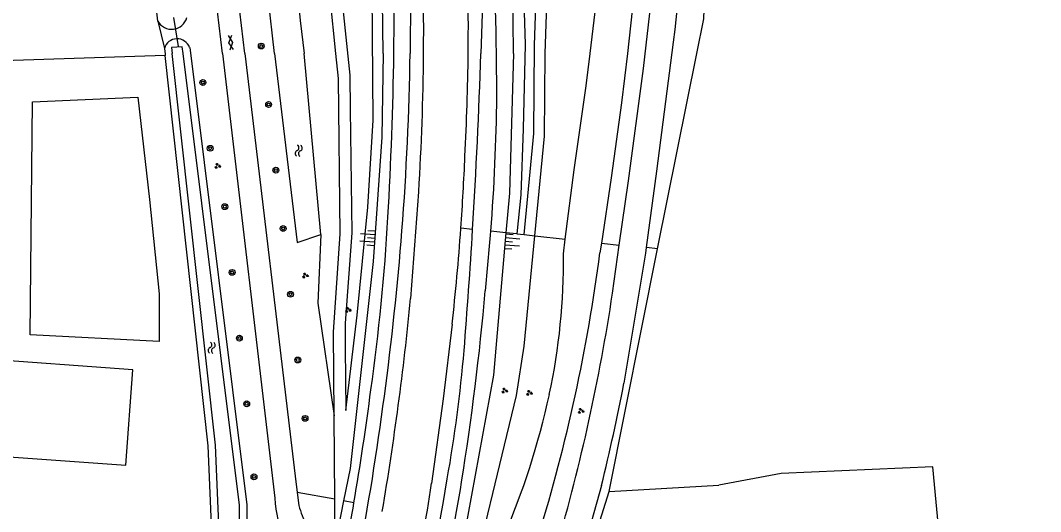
# Model space of a CAD drawing. Extents: x 132994 to 136000, y 393499 to 395512.
# Drawn here: x 133878 to 134017.8, y 393937.2 to 394004.5 of the extents above; entities that cross this region are included whole.
import ezdxf

# ---------------------------------------------------------------- set-up
doc = ezdxf.new("R2010")
doc.units = 0
for name, color, linetype in [('gg-afsc-hekwerk', 7, 'Continuous'), ('gg-bbg-bijgebouw', 7, 'Continuous'), ('gg-knt-bovenkant onderkant talud', 7, 'Continuous'), ('gg-knt-verharding', 7, 'Continuous'), ('gg-kntw-bovenkant insteek waterloop', 7, 'Continuous'), ('gg-kwrk-duiker nz buis', 7, 'Continuous'), ('gt-grn-groengrens', 7, 'Continuous'), ('gt-symb-boom', 7, 'Continuous'), ('gt-symb-gesloten verharding', 7, 'Continuous'), ('gt-symb-groenvak', 7, 'Continuous'), ('gt-symb-talud symbool', 7, 'Continuous'), ('gt-symb-watersymbool', 7, 'Continuous'), ('gx-grn-maaiveld', 7, 'Continuous')]:
    doc.layers.add(name, color=color, linetype=linetype)

# ---------------------------------------------------------------- blocks, each defined once
blk = doc.blocks.new('gt0-GRVAK')
at = {"layer": 'gt-symb-groenvak'}
for p, q in [((-0.11, 0.19), (-0.23, 0.24)), ((-0.18, 0.15), (0.09, 0.15)), ((-0.09, 0.21), (-0.16, 0.32)), ((-0.05, 0.21), (-0.05, 0.39)), ((0, 0.21), (0.06, 0.32)), ((0.01, 0.19), (0.13, 0.24)), ((0.26, -0.05), (0.2, 0.06)), ((0.3, -0.05), (0.3, 0.13)), ((0.35, -0.05), (0.41, 0.06)), ((-0.25, -0.23), (-0.36, -0.18)), ((-0.32, -0.26), (-0.05, -0.26)), ((-0.23, -0.21), (-0.29, -0.1)), ((-0.18, -0.2), (-0.18, -0.02)), ((-0.14, -0.21), (-0.07, -0.1)), ((-0.12, -0.23), (0, -0.18)), ((0.24, -0.07), (0.12, -0.02)), ((0.17, -0.11), (0.44, -0.11)), ((0.37, -0.07), (0.49, -0.02))]:
    blk.add_line(p, q, dxfattribs=at)
blk = doc.blocks.new('gt0-TALUD_1')
at = {"layer": 'gt-symb-talud symbool'}
for p, q in [((-1, -1), (-1, 0)), ((-0.5, -2), (-0.5, 0)), ((0, -1), (0, 0)), ((0.5, -2), (0.5, 0)), ((1, -1), (1, 0))]:
    blk.add_line(p, q, dxfattribs=at)
blk = doc.blocks.new('gt0-BOOM')
at = {"layer": 'gt-symb-boom'}
for radius in [0.4, 0.2]:
    blk.add_circle((0, 0), radius, dxfattribs=at)
blk = doc.blocks.new('gt0-WA')
at = {"layer": 'gt-symb-watersymbool'}
for centre, start, end in [((-0.32, 0.02), 28.0725, 151.9275), ((0.43, 0.42), 208.0725, 331.9275), ((-0.32, -0.43), 28.0725, 151.9275), ((0.43, -0.03), 208.0725, 331.9275)]:
    blk.add_arc(centre, 0.425, start, end, dxfattribs=at)
blk = doc.blocks.new('gt0-GESVH1')
at = {"layer": 'gt-symb-gesloten verharding'}
for p, q in [((-0.99, -0.26), (0.01, 0.24)), ((0.01, -0.26), (-0.99, 0.24)), ((0.01, 0.24), (1.01, -0.26)), ((1.01, 0.24), (0.01, -0.26))]:
    blk.add_line(p, q, dxfattribs=at)

msp = doc.modelspace()

# ---------------------------------------------------------------- linework, layer by layer
at = {"layer": 'gg-afsc-hekwerk'}
for p, q in [((133965.31, 393973.23), (133970.67, 394000)), ((133965.31, 393973.23), (133970.67, 394000)), ((133958.66, 393939.97), (133965.31, 393973.23)), ((133958.66, 393939.97), (133965.31, 393973.23)), ((133958.66, 393939.97), (133973.71, 393940.87)), ((133958.66, 393939.97), (133973.71, 393940.87))]:
    msp.add_line(p, q, dxfattribs=at)
for points in [[(133970.67, 394000), (133971.62, 394004.71), (133973.74, 394063.27)], [(133970.67, 394000), (133971.62, 394004.71), (133973.74, 394063.27)], [(133948.88, 393901.86), (133948.65, 393902.47), (133948.85, 393908.77), (133958.66, 393939.97)], [(133948.88, 393901.86), (133948.65, 393902.47), (133948.85, 393908.77), (133958.66, 393939.97)]]:
    msp.add_lwpolyline(points, dxfattribs=at)
at = {"layer": 'gg-bbg-bijgebouw'}
msp.add_lwpolyline([(133872.11, 393958.19), (133871.27, 393945.11), (133892.46, 393943.58), (133893.41, 393956.65), (133872.11, 393958.19)], dxfattribs=at)
at = {"layer": 'gg-knt-bovenkant onderkant talud'}
msp.add_line((133921.21, 394000), (133917.49, 394036.88), dxfattribs=at)
for points in [[(133949.91, 394000), (133951.85, 394057.57), (133952.44, 394108.05), (133951, 394122.34)], [(133945.55, 394000), (133945.42, 394013.43), (133944.54, 394036.06), (133943.46, 394052.05), (133937.75, 394119.55)], [(133927.7, 394000), (133927.51, 394014.46), (133926.25, 394037.28)], [(133945.55, 394000), (133944.99, 393980.84), (133944.52, 393975.43)], [(133948.48, 393975.01), (133949.8, 393988.66), (133949.91, 394000)], [(133944.52, 393975.43), (133942.81, 393955.92), (133938.81, 393934.02), (133934.56, 393912.09), (133932.03, 393900.68)], [(133932.03, 393900.68), (133938.8, 393923.47), (133945.98, 393953.13), (133947.02, 393959.9), (133948.48, 393975.01)]]:
    msp.add_lwpolyline(points, dxfattribs=at)
at = {"layer": 'gg-knt-verharding'}
for p, q in [((133905.68, 394000), (133901.43, 394036.18)), ((133908.73, 394000), (133904.4, 394036.31)), ((133941.3, 394006.77), (133941.1, 394000)), ((133905.68, 394000), (133912.86, 393939.05)), ((133943.28, 393994.1), (133943.22, 394000)), ((133931.47, 393966.4), (133932.57, 393981.03)), ((133959.12, 393967.14), (133960.05, 393973.71)), ((133921.08, 393938.92), (133920.99, 393950.36)), ((133915.92, 393939.84), (133916.15, 393938.07))]:
    msp.add_line(p, q, dxfattribs=at)
for points in [[(133960.05, 393973.71), (133961.31, 393982.52), (133963.39, 393997.93), (133965.3, 394014.74), (133965.97, 394022.84), (133966.32, 394027.44), (133966.7, 394037.1), (133967.28, 394060.1), (133967.92, 394086.05), (133968.72, 394117.35)], [(133963.79, 393973.39), (133965.22, 393983.85), (133967.5, 394001.54), (133967.7, 394003.25), (133969.38, 394019.62), (133970.1, 394029.19), (133970.48, 394038.84), (133970.93, 394053.83), (133971.44, 394067.62), (133971.45, 394067.72)], [(133929.18, 394000), (133929.27, 394008.96), (133929.21, 394017.93)], [(133931.35, 394015.23), (133931.44, 394007.62), (133931.39, 394000)], [(133908.73, 394000), (133915.63, 393942.07), (133915.92, 393939.84)], [(133920.99, 393950.36), (133920.89, 393961.81), (133921.83, 393975.29), (133921.56, 393996.57), (133921.21, 394000)], [(133927.7, 394000), (133927.51, 393988.54), (133926.31, 393971.48), (133923.16, 393943.15), (133922.28, 393938.71)], [(133960.7, 393954.81), (133963.68, 393972.62), (133963.79, 393973.39)], [(133937.14, 393962.89), (133935.91, 393952.67), (133934.31, 393941.1)], [(133957.63, 393940.81), (133954.89, 393931.05), (133947.19, 393905.54), (133945.8, 393900.6)], [(133922.28, 393938.71), (133921.13, 393932.88), (133921.08, 393938.92)]]:
    msp.add_lwpolyline(points, dxfattribs=at)
for centre, radius, start, end in [((132948.42, 393986.73), 994.88, 0.76434, 3.56067), ((133600.08, 394003.66), 339.29, 359.3826, 2.8022), ((133579.63, 394002.9), 353.62, 359.5298, 1.9601), ((133356.7, 394009.74), 572.56, 356.7784, 359.0254), ((133526.46, 394006.47), 404.99, 355.6425, 359.0846), ((133580.17, 394002.91), 353.08, 356.4461, 359.5275), ((133601.53, 394003.67), 337.84, 356.9873, 359.3775), ((133065.32, 394029.22), 876.26, 356.50968, 358.08893), ((133663.11, 393997.42), 280.19, 355.5395, 359.3212), ((133612.54, 393999.36), 326.64, 355.9051, 357.6408), ((133627.87, 393995.26), 301.01, 352.1043, 356.6295), ((133611.8, 393999.36), 327.38, 353.6032, 355.9137), ((133061.02, 394029.64), 880.58, 355.41756, 356.49958), ((133498.74, 394010.15), 432.91, 349.4038, 355.4353), ((133661.65, 393997.55), 281.66, 353.8685, 355.5364), ((133581.78, 393998.83), 361.27, 350.8354, 355.0202), ((133497.4, 394009.39), 436.19, 350.4783, 354.3442), ((133697.11, 394006.55), 264.96, 343.7522, 351.4447), ((133748.62, 393975.25), 190.83, 349.8802, 355.2014), ((133654.02, 394014.76), 312.48, 346.3112, 348.9399), ((133524.69, 394006.48), 404.76, 350.3245, 352.5372), ((133396.18, 394031.82), 547.77, 347.6688, 350.5323), ((133619.15, 393986.73), 318.45, 349.081, 351.763), ((133362.94, 394039.49), 583.83, 347.08567, 350.31631), ((133931.47, 393940.15), 18.64, 183.3589, 219.4875), ((133926.32, 393940.71), 10.51, 194.5364, 210.4826), ((133523.74, 394006.7), 405.74, 349.2133, 350.3173)]:
    msp.add_arc(centre, radius, start, end, dxfattribs=at)
at = {"layer": 'gg-kntw-bovenkant insteek waterloop'}
for p, q in [((133912.8, 394000), (133908.76, 394036.5)), ((133898.71, 394000.79), (133898.8, 394000)), ((133919.14, 393975.17), (133916.86, 394000)), ((133952.4, 393972.52), (133952.66, 393974.54)), ((133957.6, 393973.99), (133957.4, 393972.7))]:
    msp.add_line(p, q, dxfattribs=at)
for points in [[(133956.05, 394000), (133957.62, 394012.97), (133958.68, 394023.31), (133959.65, 394033.66), (133960.9, 394073.32), (133963.77, 394121.07)], [(133963.77, 394121.07), (133966.45, 394120.78), (133965.34, 394072.87), (133964, 394030.76), (133963.35, 394021.48), (133962.52, 394012.2), (133961.18, 394000)], [(133913.04, 394036.68), (133913.98, 394028.24), (133916.34, 394004.49), (133916.86, 394000)], [(133900.28, 394000), (133900.17, 394000.9), (133898.71, 394000.79)], [(133912.8, 394000), (133915.91, 393974.1), (133919.14, 393975.17)], [(133952.66, 393974.54), (133953.88, 393984.05), (133955.51, 393995.57), (133956.05, 394000)], [(133961.18, 394000), (133960.34, 393993.24), (133958.95, 393982.96), (133957.6, 393973.99)]]:
    msp.add_lwpolyline(points, dxfattribs=at)
for centre, radius, start, end in [((133727.46, 394002.34), 231.84, 342.8249, 352.6544), ((133866.06, 393971.52), 86.35, 347.8076, 0.6627), ((133847.71, 393975.56), 105.15, 336.4797, 347.7666)]:
    msp.add_arc(centre, radius, start, end, dxfattribs=at)
at = {"layer": 'gg-kwrk-duiker nz buis'}
msp.add_line((133898.99, 394004.9), (133899.63, 394000.93), dxfattribs=at)
at = {"layer": 'gt-grn-groengrens'}
for p, q in [((133939.96, 393975.88), (133938.35, 393976.04)), ((133944.52, 393975.43), (133942.45, 393975.63)), ((133946.02, 393975.28), (133944.52, 393975.43)), ((133946.02, 393975.28), (133947, 393975.17)), ((133947, 393975.17), (133948.48, 393975.01)), ((133948.48, 393975.01), (133952.66, 393974.54)), ((133957.6, 393973.99), (133960.05, 393973.71)), ((133965.31, 393973.23), (133963.79, 393973.39)), ((133921.08, 393938.92), (133915.92, 393939.84)), ((133923.7, 393938.45), (133922.28, 393938.71))]:
    msp.add_line(p, q, dxfattribs=at)
for points in [[(133940.26, 394130.16), (133938.51, 394124.83), (133937.78, 394122.62), (133939.33, 394120.43), (133940.41, 394106.65), (133940.69, 394101.79), (133944.31, 394060.86), (133946.06, 394035.81), (133946.3, 394029.2), (133947.14, 394001.2), (133946.86, 393989.65), (133946.58, 393980.61), (133946.02, 393975.28)], [(133947, 393975.17), (133948.33, 393989.04), (133948.45, 394001.1), (133949.13, 394021.41), (133949.53, 394029.67), (133950.52, 394061.65), (133950.84, 394099.36), (133950.96, 394108.12), (133949.53, 394122.86), (133948.89, 394125.09), (133947.34, 394127.16), (133945.39, 394128.59), (133943.32, 394129.59), (133940.26, 394130.16)], [(133919.03, 394036.95), (133920.39, 394023.13), (133923.13, 393997.02), (133923.17, 393992.31), (133923.41, 393975.43), (133922.51, 393963.06), (133922.47, 393959.65), (133922.58, 393951.09), (133924.12, 393964.15), (133925.62, 393978.94), (133926.31, 393990.85), (133926.17, 394008.38), (133925.9, 394018.1), (133924.79, 394037.23)], [(133919.14, 393975.17), (133918.77, 393965.77), (133920.99, 393950.36)]]:
    msp.add_lwpolyline(points, dxfattribs=at)
at = {"layer": 'gx-grn-maaiveld'}
for q in [(133888.74, 394074.49), (133897.72, 394000.68)]:
    msp.add_line((133896.81, 394004.43), q, dxfattribs=at)
for points in [[(133897.83, 393999.71), (133825.74, 393997.33), (133826.67, 393987.94), (133829.58, 393968.23), (133834.61, 393929.86), (133837.25, 393906.98), (133831.04, 393907.05)], [(133897.72, 394000.68), (133897.81, 393999.89), (133897.83, 393999.71)], [(133906.18, 393911.61), (133905.18, 393911.64), (133903.74, 393946.26), (133897.83, 393999.71)], [(133906.18, 393911.61), (133904.74, 393946.33), (133898.8, 394000)], [(133908.11, 393911.56), (133908.01, 393938.11), (133900.28, 394000)], [(133901.19, 394000.79), (133909.01, 393938.17), (133909.11, 393911.54), (133908.11, 393911.56)], [(133895.66, 393979.96), (133897.01, 393967.07), (133896.99, 393960.51), (133879.32, 393961.46), (133879.64, 393993.38), (133894.09, 393994), (133895.66, 393979.96)], [(134017.78, 393880.62), (134006.45, 393888.77), (134005.28, 393903.37), (134004.81, 393924.49), (134003.02, 393943.38), (133982.25, 393942.45), (133973.71, 393940.87)]]:
    msp.add_lwpolyline(points, dxfattribs=at)
for centre, radius, start, end in [((133898.71, 394005.46), 2.16, 208.728, 345.079), ((133899.47, 394000.18), 1.82, 19.5503, 164.0832)]:
    msp.add_arc(centre, radius, start, end, dxfattribs=at)

# ---------------------------------------------------------------- block references
at = {"layer": 'gt-symb-boom'}
for p in [(133911, 394001), (133903, 393996), (133912, 393993), (133904, 393987), (133913, 393984), (133906, 393979), (133914, 393976), (133907, 393970), (133915, 393967), (133908, 393961), (133916, 393958), (133909, 393952), (133917, 393950), (133910, 393942)]:
    msp.add_blockref('gt0-BOOM', p, dxfattribs=at)
at = {"layer": 'gt-symb-gesloten verharding', "rotation": -82.81812146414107}
msp.add_blockref('gt0-GESVH1', (133906.83, 394001.49), dxfattribs=at)
at = {"layer": 'gt-symb-groenvak'}
for p in [(133905.01, 393984.58), (133917.02, 393969.57), (133922.89, 393964.86), (133944.33, 393953.8), (133947.72, 393953.49), (133954.78, 393951.02)]:
    msp.add_blockref('gt0-GRVAK', p, dxfattribs=at)
at = {"layer": 'gt-symb-talud symbool'}
for p, xscale, yscale, rotation in [((133926.54, 393974.69), 1.000451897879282, 1.000451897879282, -94.01217115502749), ((133944.41, 393974.24), 0.9997924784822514, 0.9997924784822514, 85.00791883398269)]:
    msp.add_blockref('gt0-TALUD_1', p, dxfattribs=dict(at, xscale=xscale, yscale=yscale, rotation=rotation))
at = {"layer": 'gt-symb-watersymbool'}
for p, rotation in [((133916.14, 393986.72), -95.5680240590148), ((133904.21, 393959.72), -95.56802405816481)]:
    msp.add_blockref('gt0-WA', p, dxfattribs=dict(at, rotation=rotation))

doc.saveas('drawing.dxf')
